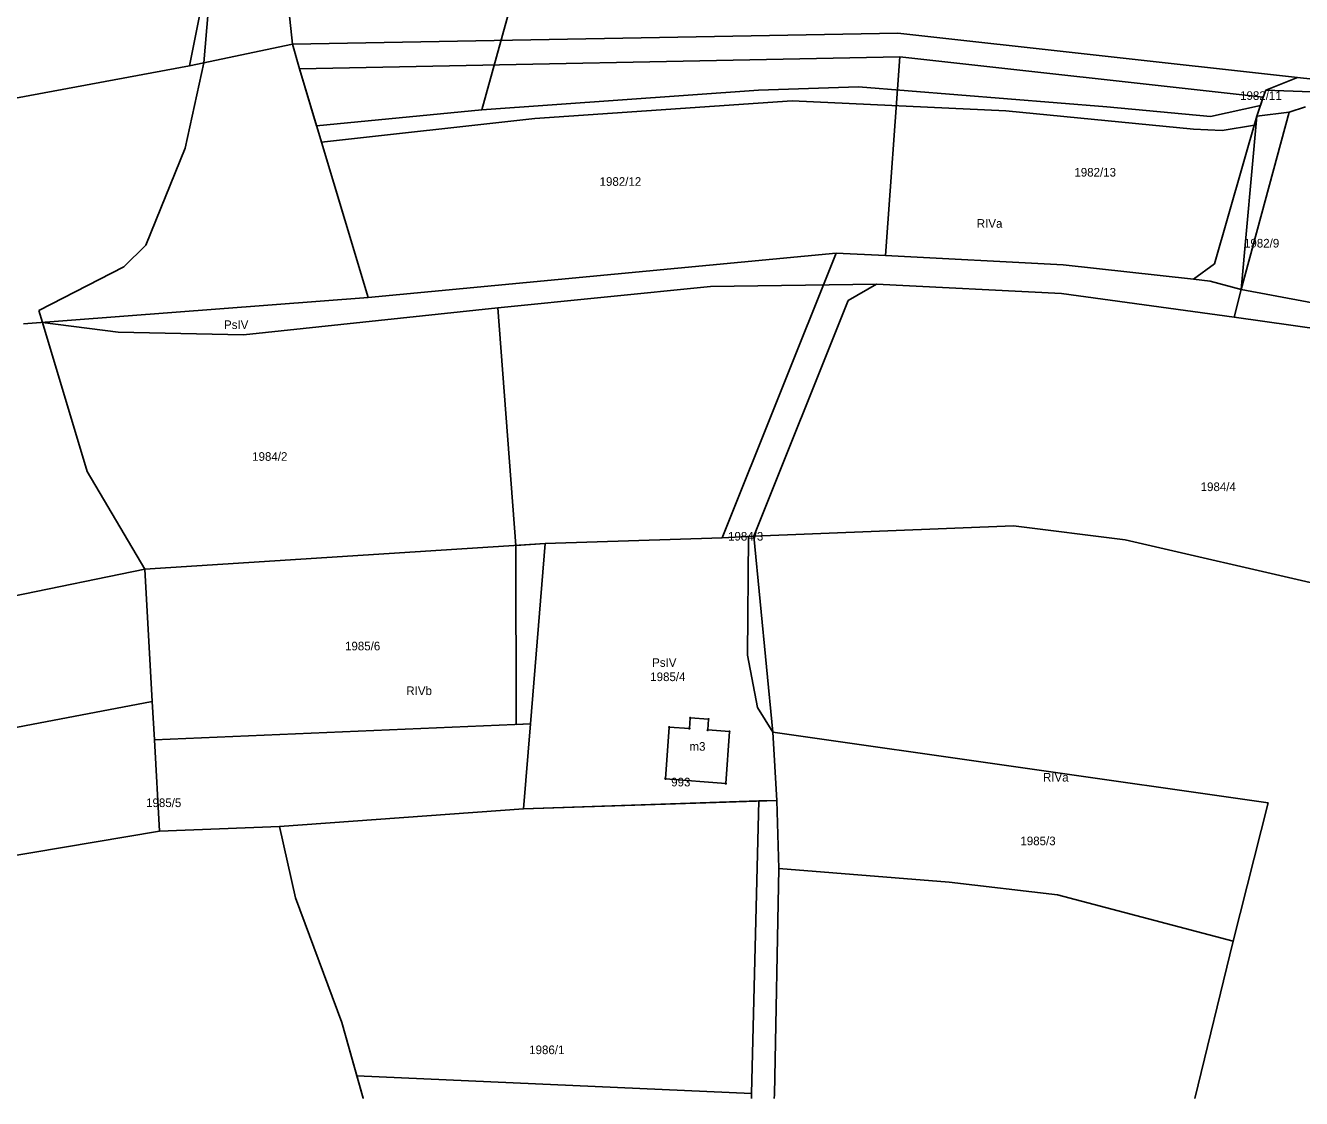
# Model space of a CAD drawing. Extents: x 7498273 to 7499989, y 5499795 to 5500810.
# Drawn here: x 7498893.9 to 7499116.1, y 5499795 to 5499981.8 of the extents above; entities that cross this region are included whole.
import ezdxf

# ---------------------------------------------------------------- set-up
doc = ezdxf.new("R2010")
doc.units = 0
for name, color, linetype in [('209-oznaczenie konturu klasyfikacyjnego', 7, 'Continuous'), ('211-numer działki ewidencyjnej', 7, 'Continuous'), ('217-kontur klasyfikacyjny', 7, 'Continuous'), ('218-kontur użytku gruntowego', 7, 'Continuous'), ('219-działka ewidencyjna', 7, 'Continuous'), ('312-budynek ewidencyjny', 7, 'Continuous'), ('312-oznaczenie budynku ewidencyjnego', 7, 'Continuous'), ('312-oznaczenie budynku ewidencyjnego-Atr117', 7, 'Continuous'), ('Punkt budynku', 7, 'Continuous')]:
    doc.layers.add(name, color=color, linetype=linetype)

# ---------------------------------------------------------------- blocks, each defined once
blk = doc.blocks.new('PUNKTBUD')
blk.add_circle((0, 0), 0.09)

msp = doc.modelspace()

# ---------------------------------------------------------------- linework, layer by layer
at = {"layer": '217-kontur klasyfikacyjny'}
for points in [[(7498973.34, 5499967.13), (7498990.01, 5500027.36)], [(7498940.39, 5499978.56), (7498936.29, 5500017.13)], [(7498926.66, 5499995.83), (7498924.96, 5499975.32)], [(7498941.6, 5499974.27), (7498940.39, 5499978.56)], [(7498924.96, 5499975.32), (7498921.7, 5499960.45)], [(7498944.58, 5499964.32), (7498941.6, 5499974.27)], [(7499021.55, 5499970.55), (7498973.34, 5499967.13)], [(7499038.94, 5499971.11), (7499021.55, 5499970.55)], [(7499082.2, 5499967.66), (7499038.94, 5499971.11)], [(7499109.86, 5499970.54), (7499109.44, 5499969.36)], [(7499132.01, 5499969.76), (7499109.86, 5499970.54)], [(7498982.61, 5499965.61), (7499027.38, 5499968.7)], [(7499027.38, 5499968.7), (7499064.61, 5499966.95)], [(7499108.95, 5499967.87), (7499100.27, 5499965.97)], [(7499109.44, 5499969.36), (7499108.95, 5499967.87)], [(7498973.34, 5499967.13), (7498944.58, 5499964.32)], [(7498945.43, 5499961.5), (7498982.61, 5499965.61)], [(7499064.61, 5499966.95), (7499097.28, 5499963.75)], [(7499100.27, 5499965.97), (7499082.2, 5499967.66)], [(7499107.88, 5499964.44), (7499108.33, 5499966.01)], [(7499108.33, 5499966.01), (7499113.94, 5499966.74)], [(7499113.94, 5499966.74), (7499116.77, 5499967.64)], [(7499097.28, 5499963.75), (7499102.25, 5499963.52)], [(7499102.25, 5499963.52), (7499107.88, 5499964.44)], [(7498953.54, 5499934.44), (7498945.43, 5499961.5)], [(7498921.7, 5499960.45), (7498914.87, 5499943.56)], [(7498914.87, 5499943.56), (7498911, 5499939.8)], [(7499035.08, 5499942.17), (7498953.54, 5499934.44)], [(7499043.63, 5499941.76), (7499035.08, 5499942.17)], [(7499074.59, 5499940.12), (7499043.63, 5499941.76)], [(7498911, 5499939.8), (7498896.21, 5499932.19)], [(7499097.27, 5499937.67), (7499074.59, 5499940.12)], [(7499013.17, 5499936.38), (7499042.11, 5499936.8)], [(7499042.11, 5499936.8), (7499074.27, 5499935.13)], [(7499100.2, 5499937.31), (7499097.27, 5499937.67)], [(7499105.59, 5499935.85), (7499100.2, 5499937.31)], [(7498976.16, 5499932.64), (7499013.17, 5499936.38)], [(7499074.27, 5499935.13), (7499104.35, 5499931.01)], [(7499104.35, 5499931.01), (7499105.59, 5499935.85)], [(7499105.59, 5499935.85), (7499123.3, 5499932.54)], [(7498896.21, 5499932.19), (7498896.83, 5499930.12)], [(7498931.86, 5499927.97), (7498976.16, 5499932.64)], [(7498979.28, 5499891.28), (7498976.16, 5499932.64)], [(7498896.83, 5499930.12), (7498910, 5499928.4)], [(7498896.83, 5499930.12), (7498904.6, 5499904.15)], [(7499124.9, 5499928.16), (7499104.35, 5499931.01)], [(7498910, 5499928.4), (7498931.86, 5499927.97)], [(7498904.6, 5499904.15), (7498914.67, 5499887.14)], [(7498984.39, 5499891.61), (7499015.23, 5499892.64)], [(7499015.23, 5499892.64), (7499019.78, 5499892.85)], [(7499019.78, 5499892.85), (7499019.61, 5499872.19)], [(7498979.28, 5499891.28), (7498984.39, 5499891.61)], [(7498979.31, 5499860.11), (7498979.28, 5499891.28)], [(7498914.67, 5499887.14), (7498915.97, 5499864.13)], [(7499019.61, 5499872.19), (7499021.34, 5499863.06)], [(7498915.97, 5499864.13), (7498916.34, 5499857.44)], [(7499021.34, 5499863.06), (7499024.02, 5499858.8)], [(7498981.83, 5499860.22), (7498979.31, 5499860.11)], [(7498980.62, 5499845.47), (7498981.83, 5499860.22)], [(7498916.34, 5499857.44), (7498917.24, 5499841.57)], [(7499024.02, 5499858.8), (7499024.74, 5499846.91)], [(7499021.58, 5499846.81), (7498980.62, 5499845.47)], [(7499020.33, 5499795.86), (7499021.58, 5499846.81)], [(7499024.74, 5499846.91), (7499021.58, 5499846.81)], [(7498917.24, 5499841.57), (7498938.14, 5499842.39)], [(7498938.14, 5499842.39), (7498940.9, 5499829.95)], [(7498940.9, 5499829.95), (7498948.95, 5499808.25)], [(7498948.95, 5499808.25), (7498951.57, 5499798.98)], [(7498951.57, 5499798.98), (7499020.33, 5499795.86)], [(7498951.57, 5499798.98), (7498952.68, 5499795.08)], [(7498952.68, 5499795.08), (7498952.69, 5499795.022)], [(7499020.29, 5499795.022), (7499020.33, 5499795.86)]]:
    msp.add_lwpolyline(points, dxfattribs=at)
at = {"layer": '218-kontur użytku gruntowego'}
for points in [[(7498990.01, 5500027.36), (7498973.34, 5499967.13)], [(7498936.29, 5500017.13), (7498940.39, 5499978.56)], [(7498926.66, 5499995.83), (7498924.96, 5499975.32)], [(7498940.39, 5499978.56), (7498941.6, 5499974.27)], [(7498924.96, 5499975.32), (7498921.7, 5499960.45)], [(7498941.6, 5499974.27), (7498944.58, 5499964.32)], [(7498973.34, 5499967.13), (7499021.55, 5499970.55)], [(7499021.55, 5499970.55), (7499038.94, 5499971.11)], [(7499038.94, 5499971.11), (7499082.2, 5499967.66)], [(7499109.44, 5499969.36), (7499109.86, 5499970.54)], [(7499109.86, 5499970.54), (7499132.01, 5499969.76)], [(7499027.38, 5499968.7), (7498982.61, 5499965.61)], [(7499064.61, 5499966.95), (7499027.38, 5499968.7)], [(7499100.27, 5499965.97), (7499108.95, 5499967.87)], [(7499108.95, 5499967.87), (7499109.44, 5499969.36)], [(7498944.58, 5499964.32), (7498973.34, 5499967.13)], [(7498982.61, 5499965.61), (7498945.43, 5499961.5)], [(7499097.28, 5499963.75), (7499064.61, 5499966.95)], [(7499082.2, 5499967.66), (7499100.27, 5499965.97)], [(7499108.33, 5499966.01), (7499107.88, 5499964.44)], [(7499113.94, 5499966.74), (7499108.33, 5499966.01)], [(7499116.77, 5499967.64), (7499113.94, 5499966.74)], [(7499102.25, 5499963.52), (7499097.28, 5499963.75)], [(7499107.88, 5499964.44), (7499102.25, 5499963.52)], [(7498945.43, 5499961.5), (7498953.54, 5499934.44)], [(7498921.7, 5499960.45), (7498914.87, 5499943.56)], [(7498914.87, 5499943.56), (7498911, 5499939.8)], [(7498953.54, 5499934.44), (7499035.08, 5499942.17)], [(7499035.08, 5499942.17), (7499043.63, 5499941.76)], [(7499043.63, 5499941.76), (7499074.59, 5499940.12)], [(7498911, 5499939.8), (7498896.21, 5499932.19)], [(7499074.59, 5499940.12), (7499097.27, 5499937.67)], [(7499042.11, 5499936.8), (7499013.17, 5499936.38)], [(7499074.27, 5499935.13), (7499042.11, 5499936.8)], [(7499097.27, 5499937.67), (7499100.2, 5499937.31)], [(7499100.2, 5499937.31), (7499105.59, 5499935.85)], [(7499013.17, 5499936.38), (7498976.16, 5499932.64)], [(7499104.35, 5499931.01), (7499074.27, 5499935.13)], [(7499105.59, 5499935.85), (7499104.35, 5499931.01)], [(7499123.3, 5499932.54), (7499105.59, 5499935.85)], [(7498896.21, 5499932.19), (7498896.83, 5499930.12)], [(7498931.86, 5499927.97), (7498976.16, 5499932.64)], [(7498976.16, 5499932.64), (7498979.28, 5499891.28)], [(7498896.83, 5499930.12), (7498910, 5499928.4)], [(7498896.83, 5499930.12), (7498904.6, 5499904.15)], [(7499104.35, 5499931.01), (7499124.9, 5499928.16)], [(7498910, 5499928.4), (7498931.86, 5499927.97)], [(7498904.6, 5499904.15), (7498914.67, 5499887.14)], [(7498984.39, 5499891.61), (7499015.23, 5499892.64)], [(7499015.23, 5499892.64), (7499019.78, 5499892.85)], [(7499019.78, 5499892.85), (7499019.61, 5499872.19)], [(7498979.28, 5499891.28), (7498984.39, 5499891.61)], [(7498979.28, 5499891.28), (7498979.31, 5499860.11)], [(7498914.67, 5499887.14), (7498915.97, 5499864.13)], [(7499019.61, 5499872.19), (7499021.34, 5499863.06)], [(7498915.97, 5499864.13), (7498916.34, 5499857.44)], [(7499021.34, 5499863.06), (7499024.02, 5499858.8)], [(7498979.31, 5499860.11), (7498981.83, 5499860.22)], [(7498981.83, 5499860.22), (7498980.62, 5499845.47)], [(7498916.34, 5499857.44), (7498917.24, 5499841.57)], [(7499024.02, 5499858.8), (7499024.74, 5499846.91)], [(7498980.62, 5499845.47), (7499021.58, 5499846.81)], [(7499021.58, 5499846.81), (7499020.33, 5499795.86)], [(7499024.74, 5499846.91), (7499021.58, 5499846.81)], [(7498917.24, 5499841.57), (7498938.14, 5499842.39)], [(7498938.14, 5499842.39), (7498940.9, 5499829.95)], [(7498940.9, 5499829.95), (7498948.95, 5499808.25)], [(7498948.95, 5499808.25), (7498951.57, 5499798.98)], [(7498951.57, 5499798.98), (7498952.68, 5499795.08)], [(7499020.33, 5499795.86), (7498951.57, 5499798.98)], [(7498952.68, 5499795.08), (7498952.69, 5499795.022)], [(7499020.33, 5499795.86), (7499020.29, 5499795.022)]]:
    msp.add_lwpolyline(points, dxfattribs=at)
at = {"layer": '219-działka ewidencyjna'}
for points in [[(7498922.42, 5499974.79), (7498931.52, 5500019.99)], [(7498940.39, 5499978.56), (7499045.8, 5499980.5)], [(7499045.8, 5499980.5), (7499115.41, 5499972.75)], [(7498922.42, 5499974.79), (7498940.39, 5499978.56)], [(7498940.39, 5499978.56), (7498941.6, 5499974.27)], [(7498835.55, 5499958.63), (7498922.42, 5499974.79)], [(7498941.6, 5499974.27), (7499046.12, 5499976.35)], [(7499043.63, 5499941.76), (7499046.12, 5499976.35)], [(7499046.12, 5499976.35), (7499109.44, 5499969.36)], [(7498941.6, 5499974.27), (7498953.54, 5499934.44)], [(7499109.86, 5499970.54), (7499115.41, 5499972.75)], [(7499115.41, 5499972.75), (7499140.05, 5499970.08)], [(7499109.44, 5499969.36), (7499109.86, 5499970.54)], [(7499109.86, 5499970.54), (7499132.01, 5499969.76)], [(7499108.33, 5499966.01), (7499109.44, 5499969.36)], [(7499100.96, 5499940.32), (7499108.33, 5499966.01)], [(7499105.59, 5499935.85), (7499113.94, 5499966.74)], [(7499105.59, 5499935.85), (7499108.33, 5499966.01)], [(7499113.94, 5499966.74), (7499116.77, 5499967.64)], [(7498953.54, 5499934.44), (7499035.08, 5499942.17)], [(7499015.23, 5499892.64), (7499035.08, 5499942.17)], [(7499035.08, 5499942.17), (7499043.63, 5499941.76)], [(7499043.63, 5499941.76), (7499074.59, 5499940.12)], [(7499074.59, 5499940.12), (7499097.27, 5499937.67)], [(7499097.27, 5499937.67), (7499100.96, 5499940.32)], [(7499037.17, 5499933.95), (7499042.11, 5499936.8)], [(7499042.11, 5499936.8), (7499074.27, 5499935.13)], [(7499097.27, 5499937.67), (7499100.2, 5499937.31)], [(7499100.2, 5499937.31), (7499105.59, 5499935.85)], [(7498893.51, 5499929.87), (7498953.54, 5499934.44)], [(7499074.27, 5499935.13), (7499104.35, 5499931.01)], [(7499104.35, 5499931.01), (7499105.59, 5499935.85)], [(7499105.59, 5499935.85), (7499123.3, 5499932.54)], [(7499020.7, 5499892.89), (7499037.17, 5499933.95)], [(7499020.7, 5499892.89), (7499065.94, 5499894.71)], [(7499065.94, 5499894.71), (7499085.39, 5499892.28)], [(7498984.39, 5499891.61), (7499015.23, 5499892.64)], [(7499015.23, 5499892.64), (7499020.7, 5499892.89)], [(7499020.7, 5499892.89), (7499024.02, 5499858.8)], [(7499085.39, 5499892.28), (7499119.12, 5499884.48)], [(7498914.67, 5499887.14), (7498984.39, 5499891.61)], [(7498981.83, 5499860.22), (7498984.39, 5499891.61)], [(7498845.11, 5499872.88), (7498914.67, 5499887.14)], [(7498914.67, 5499887.14), (7498915.97, 5499864.13)], [(7498847.95, 5499851.19), (7498915.97, 5499864.13)], [(7498915.97, 5499864.13), (7498916.34, 5499857.44)], [(7498981.83, 5499860.22), (7498916.34, 5499857.44)], [(7498980.62, 5499845.47), (7498981.83, 5499860.22)], [(7499024.02, 5499858.8), (7499024.74, 5499846.91)], [(7499024.02, 5499858.8), (7499110.26, 5499846.48)], [(7498980.62, 5499845.47), (7499024.74, 5499846.91)], [(7499024.74, 5499846.91), (7499025.06, 5499835.06)], [(7499104.2, 5499822.42), (7499110.26, 5499846.48)], [(7498980.62, 5499845.47), (7498938.14, 5499842.39)], [(7498850.67, 5499830.37), (7498917.24, 5499841.57)], [(7498917.24, 5499841.57), (7498938.14, 5499842.39)], [(7498938.14, 5499842.39), (7498940.9, 5499829.95)], [(7499024.32, 5499795.71), (7499025.06, 5499835.06)], [(7499025.06, 5499835.06), (7499054.74, 5499832.67)], [(7499054.74, 5499832.67), (7499073.62, 5499830.48)], [(7499073.62, 5499830.48), (7499104.2, 5499822.42)], [(7498940.9, 5499829.95), (7498948.95, 5499808.25)], [(7499097.519, 5499795.022), (7499104.2, 5499822.42)], [(7498948.95, 5499808.25), (7498952.68, 5499795.08)], [(7498952.68, 5499795.08), (7498952.69, 5499795.022)], [(7499024.255, 5499795.022), (7499024.32, 5499795.71)]]:
    msp.add_lwpolyline(points, dxfattribs=at)
at = {"layer": '312-budynek ewidencyjny'}
for points in [[(7499009.5, 5499859.41), (7499009.64, 5499861.27)], [(7499009.64, 5499861.27), (7499012.84, 5499861.06)], [(7499005.33, 5499850.69), (7499006, 5499859.67)], [(7499006, 5499859.67), (7499009.5, 5499859.41)], [(7499012.84, 5499861.06), (7499012.7, 5499859.17)], [(7499012.7, 5499859.17), (7499016.5, 5499858.89)], [(7499016.5, 5499858.89), (7499015.84, 5499849.85)], [(7499015.84, 5499849.85), (7499005.33, 5499850.69)]]:
    msp.add_lwpolyline(points, dxfattribs=at)

# ---------------------------------------------------------------- block references
at = {"layer": 'Punkt budynku'}
for p in [(7499009.64, 5499861.27), (7499012.84, 5499861.06), (7499006, 5499859.67), (7499009.5, 5499859.41), (7499012.7, 5499859.17), (7499016.5, 5499858.89), (7499005.33, 5499850.69), (7499015.84, 5499849.85)]:
    msp.add_blockref('PUNKTBUD', p, dxfattribs=at)

# ---------------------------------------------------------------- texts
at = {"layer": '209-oznaczenie konturu klasyfikacyjnego'}
for s, p in [('RIVa', (7499059.55, 5499946.6)), ('PsIV', (7498928.46, 5499928.97)), ('PsIV', (7499003.01, 5499870.16)), ('RIVb', (7498960.21, 5499865.25)), ('RIVa', (7499071.08, 5499850.19))]:
    msp.add_text(s, height=1.5, dxfattribs=at).set_placement(p)
at = {"layer": '211-numer działki ewidencyjnej'}
for s, p in [('1982/11', (7499105.4, 5499968.86)), ('1982/13', (7499076.54, 5499955.51)), ('1982/12', (7498993.86, 5499953.9)), ('1982/9', (7499106.08, 5499943.16)), ('1984/2', (7498933.36, 5499906.03)), ('1984/4', (7499098.53, 5499900.76)), ('1984/3', (7499016.23, 5499892.14)), ('1985/6', (7498949.53, 5499873.03)), ('1985/4', (7499002.68, 5499867.68)), ('1985/5', (7498914.89, 5499845.75)), ('1985/3', (7499067.14, 5499839.11)), ('1986/1', (7498981.6, 5499802.74))]:
    msp.add_text(s, height=1.5, dxfattribs=at).set_placement(p)
at = {"layer": '312-oznaczenie budynku ewidencyjnego'}
msp.add_text('993', height=1.5, dxfattribs=at).set_placement((7499006.33, 5499849.35))
at = {"layer": '312-oznaczenie budynku ewidencyjnego-Atr117'}
msp.add_text('m3', height=1.5, dxfattribs=at).set_placement((7499009.506, 5499855.56))

doc.saveas('drawing.dxf')
